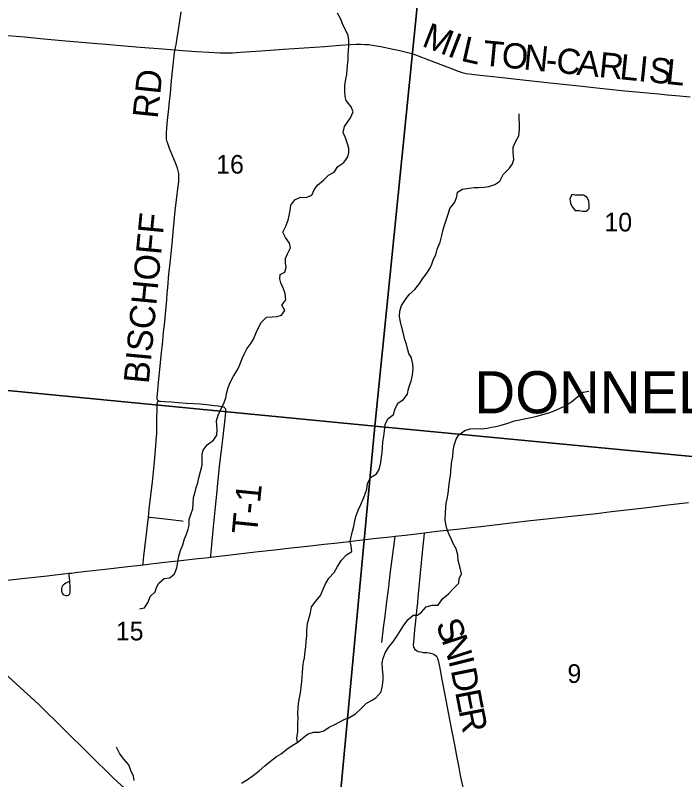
# Model space of a CAD drawing. Extents: x 0 to 1134, y 0 to 440.
# Drawn here: x 837.941 to 839.445, y 361.864 to 363.582 of the extents above; entities that cross this region are included whole.
import ezdxf

# ---------------------------------------------------------------- set-up
doc = ezdxf.new("R2010")
doc.units = 0
for name, color, linetype in [('GM_X_Corporation_Text', 7, 'Continuous'), ('GM_X_County_Road', 7, 'Continuous'), ('GM_X_County_Road_Text', 7, 'Continuous'), ('GM_X_Minor_Lake', 7, 'Continuous'), ('GM_X_Minor_River', 7, 'Continuous'), ('GM_X_Rail_Line', 7, 'Continuous'), ('GM_X_Section', 7, 'Continuous'), ('GM_X_Section_Text', 7, 'Continuous'), ('GM_X_Township_Road', 7, 'Continuous'), ('GM_X_Township_Road_Text', 7, 'Continuous'), ('GM_X_US_Route', 7, 'Continuous')]:
    doc.layers.add(name, color=color, linetype=linetype)

msp = doc.modelspace()

# ---------------------------------------------------------------- linework, layer by layer
at = {"layer": 'GM_X_County_Road'}
for points in [[(837.9247, 363.5373), (837.9618, 363.534), (838.0051, 363.5297), (838.0546, 363.525), (838.1165, 363.5196), (838.1536, 363.5166), (838.169, 363.5153), (838.2216, 363.511), (838.2521, 363.5085), (838.3, 363.5045)], [(838.3, 363.5045), (838.3171, 363.5031), (838.3481, 363.5014), (838.376, 363.4998), (838.4008, 363.4984), (838.4163, 363.498), (838.4288, 363.4983), (838.4474, 363.4993), (838.4938, 363.5027), (838.5434, 363.5061), (838.6364, 363.5124), (838.6705, 363.5152), (838.6952, 363.5171), (838.7076, 363.5176), (838.7169, 363.5175), (838.7261, 363.5171), (838.7353, 363.5164), (838.7475, 363.5147), (838.7626, 363.5119), (838.7899, 363.5063), (838.805, 363.5032), (838.8201, 363.4997), (838.8318, 363.4966), (838.8463, 363.4916), (838.8695, 363.4826), (838.9187, 363.4634), (838.9363, 363.4569), (838.9452, 363.454), (838.9543, 363.4519), (838.9666, 363.4499), (838.9852, 363.4476), (839.0284, 363.443), (839.0747, 363.4378), (839.1427, 363.4304), (839.2076, 363.4237), (839.2477, 363.4195), (839.3033, 363.4136), (839.3521, 363.4086), (839.3867, 363.4055), (839.4052, 363.4038), (839.4248, 363.4019), (839.4571, 363.3989)], [(838.9484, 361.8405), (838.9416, 361.8733), (838.9383, 361.8913), (838.9333, 361.9179), (838.9287, 361.942), (838.9211, 361.9794), (838.9143, 362.0152), (838.909, 362.0427), (838.9, 362.0892), (838.8946, 362.1185), (838.892, 362.1319), (838.8907, 362.1359), (838.8895, 362.1384), (838.8876, 362.1407), (838.8845, 362.1434), (838.8816, 362.1451), (838.8777, 362.1467), (838.8748, 362.1475), (838.8708, 362.1483), (838.8653, 362.149), (838.8583, 362.1495), (838.8522, 362.1504), (838.8472, 362.1516), (838.8439, 362.1526), (838.8404, 362.1549), (838.8376, 362.1589), (838.8362, 362.1629), (838.8358, 362.1671), (838.8362, 362.1737), (838.8369, 362.1805), (838.8379, 362.1906), (838.839, 362.2016), (838.84, 362.2129), (838.8432, 362.2432), (838.8451, 362.2621), (838.8463, 362.2741), (838.8494, 362.305), (838.8539, 362.3514), (838.8568, 362.3824), (838.8595, 362.4102), (838.8603, 362.419)]]:
    msp.add_lwpolyline(points, dxfattribs=at)
at = {"layer": 'GM_X_Minor_Lake'}
for points in [[(839.1913, 363.1794), (839.187, 363.17), (839.1884, 363.1604), (839.1924, 363.1517), (839.1992, 363.1436), (839.2075, 363.1435), (839.2155, 363.1419), (839.2239, 363.1418), (839.2265, 363.1444)], [(839.2265, 363.1444), (839.23, 363.1478), (839.2301, 363.1558), (839.2298, 363.1645), (839.2261, 363.1729), (839.2175, 363.178), (839.2087, 363.1777), (839.1992, 363.1778), (839.1913, 363.1794)]]:
    msp.add_lwpolyline(points, dxfattribs=at)
at = {"layer": 'GM_X_Minor_River'}
for points in [[(838.3573, 362.5567), (838.3609, 362.5707), (838.3612, 362.5947), (838.3632, 362.6049), (838.3724, 362.6169), (838.3866, 362.627), (838.3936, 362.6383), (838.3945, 362.6512), (838.3939, 362.6607), (838.3932, 362.6706), (838.3968, 362.6831), (838.4039, 362.6986), (838.4093, 362.7095), (838.414, 362.7224), (838.4165, 362.7341), (838.4193, 362.7459), (838.424, 362.7568), (838.4313, 362.7712), (838.4403, 362.7855), (838.4457, 362.7965), (838.4505, 362.8105), (838.4551, 362.8203), (838.461, 362.8328), (838.4703, 362.8448), (838.4765, 362.8546), (838.4815, 362.8667), (838.487, 362.8788), (838.4933, 362.8916), (838.5052, 362.9036), (838.5181, 362.9043), (838.5295, 362.9056), (838.5394, 362.9082), (838.5464, 362.9187), (838.5401, 362.931), (838.5486, 362.943), (838.5476, 362.9571), (838.544, 362.9674), (838.5377, 362.9808), (838.5351, 362.9903), (838.536, 362.9998), (838.5463, 363.0046), (838.5499, 363.0159), (838.5481, 363.0258), (838.5482, 363.0357), (838.5526, 363.0463), (838.5592, 363.0595), (838.557, 363.0698), (838.5481, 363.0825), (838.5422, 363.0951), (838.5488, 363.1087), (838.5539, 363.1219), (838.5567, 363.1321), (838.5583, 363.1439), (838.5604, 363.1556), (838.5689, 363.1677), (838.5819, 363.1736), (838.5944, 363.1731), (838.6074, 363.1779), (838.6129, 363.1904), (838.6198, 363.2005), (838.6337, 363.2118), (838.6444, 363.2227), (838.6574, 363.2297), (838.6659, 363.2426), (838.679, 363.2515), (838.6879, 363.2643), (838.6903, 363.2742), (838.6904, 363.2837), (838.6875, 363.2936), (838.6827, 363.3073), (838.6779, 363.3192), (838.6804, 363.3321), (838.6873, 363.3419), (838.6939, 363.3517), (838.7002, 363.3653), (838.6954, 363.3767), (838.6845, 363.3905), (838.6824, 363.4001), (838.6814, 363.4122), (838.6815, 363.4244), (838.6836, 363.4388), (838.6857, 363.4491), (838.6869, 363.4597), (838.6878, 363.4699), (838.6891, 363.4828), (838.6893, 363.4931), (838.6898, 363.503), (838.6907, 363.5132), (838.6901, 363.5265), (838.6891, 363.5368), (838.6831, 363.5494), (838.6776, 363.5597), (838.6721, 363.5735), (838.6646, 363.5869)], [(838.9174, 363.1477), (838.9282, 363.162), (838.9333, 363.1752), (838.9346, 363.1851), (838.946, 363.1914), (838.9609, 363.1939), (838.9719, 363.1953), (838.9822, 363.1955), (838.9947, 363.1961), (839.005, 363.1979), (839.0187, 363.2019), (839.0294, 363.2094), (839.0372, 363.2245), (839.0511, 363.2384), (839.0584, 363.2486), (839.0612, 363.2584), (839.0595, 363.2729), (839.0593, 363.2862), (839.0655, 363.2998), (839.0721, 363.3115), (839.0735, 363.3256), (839.0736, 363.3377), (839.0734, 363.351), (839.0732, 363.3609)], [(838.5748, 361.9474), (838.5736, 361.9577), (838.576, 361.9709), (838.5762, 361.9808), (838.5759, 361.9914), (838.5764, 362.0009), (838.5762, 362.0135), (838.5767, 362.0256), (838.5776, 362.0355), (838.5793, 362.0476), (838.5817, 362.059), (838.5837, 362.0711), (838.585, 362.0847), (838.5855, 362.095), (838.586, 362.1045), (838.5873, 362.1162), (838.5886, 362.1284), (838.5906, 362.1382), (838.5923, 362.1518), (838.594, 362.1628), (838.5949, 362.1746), (838.5958, 362.1879), (838.5963, 362.1996), (838.5977, 362.2148), (838.604, 362.239), (838.6069, 362.2527), (838.6161, 362.2651), (838.6265, 362.2779), (838.6328, 362.2922), (838.6379, 362.304), (838.6456, 362.3168), (838.6576, 362.3299), (838.6653, 362.3431), (838.6743, 362.3578), (838.6854, 362.3695), (838.6973, 362.3769), (838.6959, 362.3899), (838.6938, 362.3994), (838.6958, 362.41), (838.699, 362.4229), (838.7014, 362.4342), (838.7042, 362.4456), (838.7062, 362.4558), (838.7117, 362.4698), (838.7176, 362.4823), (838.7227, 362.4947), (838.7266, 362.5046), (838.7306, 362.517), (838.7322, 362.5299), (838.7392, 362.5431), (838.7526, 362.5517), (838.7588, 362.5615), (838.7625, 362.577), (838.7641, 362.5896), (838.7654, 362.5998), (838.7659, 362.6104), (838.7668, 362.623), (838.7693, 362.6366), (838.7702, 362.6484), (838.7719, 362.6624), (838.7777, 362.6749), (838.7904, 362.6846), (838.7944, 362.6982), (838.8013, 362.711), (838.8128, 362.7181), (838.8221, 362.7305), (838.8237, 362.74), (838.8269, 362.7502), (838.8301, 362.7601), (838.8333, 362.7737), (838.8346, 362.7877), (838.8343, 362.7984), (838.8315, 362.8125), (838.8255, 362.8224), (838.8219, 362.8331), (838.8197, 362.843), (838.816, 362.8529), (838.8132, 362.8666), (838.8092, 362.8807), (838.8063, 362.8933), (838.8045, 362.9051), (838.8047, 362.9176), (838.8086, 362.9301), (838.8176, 362.9437), (838.8257, 362.9546), (838.8387, 362.9658), (838.8499, 362.9802), (838.8557, 362.99), (838.8638, 363.0001), (838.8712, 363.0111), (838.8759, 363.0209), (838.881, 363.0341), (838.8857, 363.0439), (838.8892, 363.0564), (838.8959, 363.0727), (838.8995, 363.0871), (838.9015, 363.0977), (838.9047, 363.1087), (838.9099, 363.1242), (838.9142, 363.1378), (838.9174, 363.1477)], [(839.0454, 362.6649), (839.0626, 362.6704), (839.0748, 362.6729), (839.0843, 362.6754), (839.0999, 362.6779), (839.1129, 362.6812), (839.1266, 362.6848), (839.1399, 362.6888), (839.1517, 362.6929), (839.164, 362.6984), (839.1777, 362.7055), (839.1915, 362.7141), (839.2046, 362.7257), (839.2172, 362.7354), (839.2294, 362.7375)], [(838.4493, 361.8562), (838.4627, 361.8644), (838.4753, 361.873), (838.4887, 361.8835), (838.5018, 361.8951), (838.5141, 361.9056), (838.5279, 361.9164), (838.5386, 361.9224), (838.5509, 361.9325), (838.5635, 361.9407), (838.5761, 361.9481), (838.5861, 361.9571), (838.5992, 361.9669), (838.6114, 361.9709), (838.6243, 361.9704), (838.6346, 361.9737), (838.6464, 361.9819), (838.6587, 361.9878), (838.669, 361.993), (838.6812, 361.9997), (838.6908, 362.003), (838.7053, 362.0123), (838.718, 362.0243), (838.7303, 362.0363), (838.741, 362.0419), (838.7513, 362.0482), (838.7629, 362.0614), (838.7661, 362.0754), (838.7674, 362.089), (838.7672, 362.0989), (838.7658, 362.1126), (838.7656, 362.1267), (838.7672, 362.1369), (838.7731, 362.1505), (838.7813, 362.1633), (838.7894, 362.1731), (838.799, 362.187), (838.8068, 362.1995), (838.8141, 362.2111), (838.8238, 362.2243), (838.8346, 362.2341), (838.8444, 362.2339), (838.854, 362.2403), (838.8644, 362.2527), (838.8774, 362.2563), (838.891, 362.2562), (838.9011, 362.2705), (838.9142, 362.2821), (838.9265, 362.2945), (838.9372, 362.3054), (838.9385, 362.3152), (838.9432, 362.327), (838.94, 362.3433), (838.9364, 362.357), (838.9354, 362.3696), (838.9314, 362.3829), (838.9258, 362.3936), (838.9214, 362.4039), (838.9154, 362.4165), (838.9107, 362.4283), (838.9081, 362.4383), (838.9067, 362.4485), (838.9077, 362.4629), (838.9082, 362.4755), (838.9091, 362.4857), (838.9111, 362.4952), (838.9135, 362.5077), (838.9152, 362.5213), (838.9165, 362.5346), (838.9186, 362.5471), (838.9195, 362.5566), (838.9204, 362.5668), (838.922, 362.5801), (838.9237, 362.5903), (838.925, 362.6029), (838.927, 362.6161), (838.9314, 362.6298), (838.9376, 362.6396), (838.951, 362.6493), (838.9628, 362.6526), (838.9761, 362.6535), (838.9894, 362.6526), (839.0012, 362.654), (839.0107, 362.6566), (839.0203, 362.6583), (839.0324, 362.6609), (839.0454, 362.6649)], [(838.2201, 362.2481), (838.2315, 362.2506), (838.2397, 362.2631), (838.2444, 362.2759), (838.2551, 362.2864), (838.2583, 362.2962), (838.2637, 362.3061), (838.2753, 362.3162), (838.2886, 362.3175), (838.2989, 362.3265), (838.3037, 362.3401), (838.3065, 362.3538), (838.3086, 362.3663), (838.3125, 362.3795), (838.3172, 362.3916), (838.3216, 362.4052), (838.3255, 362.4158), (838.3294, 362.4268), (838.3315, 362.4363), (838.3316, 362.4492), (838.3363, 362.4624), (838.3399, 362.4726), (838.3408, 362.4859), (838.3417, 362.498), (838.3449, 362.5113), (838.3477, 362.5211), (838.3509, 362.531), (838.3533, 362.5423), (838.3573, 362.5567)], [(838.2081, 361.8621), (838.2067, 361.872), (838.2004, 361.8846), (838.196, 361.8972), (838.1855, 361.9094), (838.1758, 361.9221), (838.1703, 361.9343), (838.1687, 361.937)]]:
    msp.add_lwpolyline(points, dxfattribs=at)
at = {"layer": 'GM_X_Rail_Line'}
msp.add_lwpolyline([(838.4388, 361.6154), (838.1628, 361.8666), (837.9937, 362.033), (837.8906, 362.127), (837.8006, 362.2035), (837.7119, 362.2673), (837.6839, 362.2816), (837.6427, 362.2925), (837.6147, 362.3067), (837.5459, 362.3458), (837.1821, 362.5527), (836.5032, 362.924), (835.9418, 363.2374), (835.7904, 363.3266)], dxfattribs=at)
at = {"layer": 'GM_X_Section'}
for points in [[(837.8523, 363.7821), (838.8532, 363.692), (838.749, 362.6588), (837.7459, 362.7561)], [(838.8532, 363.692), (839.845, 363.6002), (839.7438, 362.5638), (838.749, 362.6588)], [(837.7459, 362.7561), (838.749, 362.6588), (838.6563, 361.665), (837.6483, 361.7613)], [(838.749, 362.6588), (839.7438, 362.5638), (839.6405, 361.5684), (838.6563, 361.665)]]:
    msp.add_lwpolyline(points, close=True, dxfattribs=at)
at = {"layer": 'GM_X_Township_Road'}
for points in [[(838.3, 363.5045), (838.3012, 363.5099), (838.3023, 363.516), (838.3047, 363.5313), (838.3075, 363.5497), (838.3135, 363.5903)], [(838.2623, 362.7155), (838.2614, 362.7165), (838.2607, 362.7176), (838.2603, 362.719), (838.2601, 362.7203), (838.2602, 362.7233), (838.2613, 362.7387), (838.263, 362.7572), (838.2699, 362.8239), (838.2725, 362.8497), (838.2744, 362.871), (838.2761, 362.8868), (838.2776, 362.9022), (838.2798, 362.9269), (838.2813, 362.9424), (838.2827, 362.9578), (838.2838, 362.9701), (838.2856, 362.9913), (838.2872, 363.0073), (838.2882, 363.0182), (838.2897, 363.0317), (838.2912, 363.0472), (838.2935, 363.0688), (838.2967, 363.1029), (838.3004, 363.143), (838.3031, 363.1677), (838.3047, 363.18), (838.3062, 363.1923), (838.3082, 363.2077), (838.3088, 363.2171), (838.3088, 363.2234), (838.3085, 363.2265), (838.3081, 363.2297), (838.3073, 363.2328), (838.3055, 363.2388), (838.301, 363.2505), (838.2874, 363.2828), (838.2843, 363.2916), (838.2823, 363.2977), (838.281, 363.3037), (838.2805, 363.3092), (838.2805, 363.3192), (838.2813, 363.3278), (838.2823, 363.3388), (838.2838, 363.353), (838.2862, 363.373), (838.2878, 363.3893), (838.2895, 363.4066), (838.2924, 363.436), (838.295, 363.4639), (838.2981, 363.4916), (838.2998, 363.5038), (838.3, 363.5045)], [(838.2402, 362.4544), (838.2422, 362.472), (838.2491, 362.5339), (838.2529, 362.571), (838.2562, 362.6051), (838.258, 362.6267), (838.2588, 362.6423), (838.2593, 362.6733), (838.2597, 362.7013), (838.2599, 362.7084), (838.2608, 362.712), (838.2623, 362.7155)], [(838.3801, 362.3643), (838.3804, 362.3688), (838.3816, 362.3834), (838.3856, 362.4249), (838.3899, 362.47), (838.3947, 362.5133), (838.3965, 362.5306), (838.4009, 362.5749), (838.4056, 362.6161), (838.4116, 362.6688), (838.4124, 362.6755), (838.4138, 362.6903), (838.4141, 362.6938), (838.414, 362.6954), (838.4138, 362.6969), (838.413, 362.6983), (838.4122, 362.6995), (838.4109, 362.7005), (838.4091, 362.7015), (838.4046, 362.7025), (838.3966, 362.7037), (838.3877, 362.7048), (838.3716, 362.7063), (838.3568, 362.7078), (838.3258, 362.71), (838.3073, 362.7114), (838.2923, 362.7124), (838.2768, 362.7136), (838.2674, 362.7139), (838.2659, 362.7141), (838.2646, 362.7144), (838.2623, 362.7155)], [(838.2282, 362.3471), (838.2287, 362.3516), (838.2302, 362.3668), (838.2345, 362.404), (838.2402, 362.4544)], [(838.2402, 362.4544), (838.2445, 362.4539), (838.2905, 362.4489), (838.315, 362.4457), (838.318, 362.4453)], [(838.7643, 362.1721), (838.7685, 362.2057), (838.7718, 362.2314), (838.776, 362.2644), (838.78, 362.2978), (838.7836, 362.3258), (838.7879, 362.3594), (838.7921, 362.3932), (838.7938, 362.4055), (838.7945, 362.4113)], [(838.0629, 362.3092), (838.0576, 362.3071), (838.0544, 362.3055), (838.0514, 362.3037), (838.0493, 362.3019), (838.0473, 362.2995), (838.0459, 362.2966), (838.0453, 362.2939), (838.0449, 362.2909), (838.045, 362.2879), (838.0458, 362.2852), (838.0467, 362.283), (838.048, 362.2813), (838.0499, 362.2798), (838.0525, 362.2785), (838.0548, 362.2781), (838.0578, 362.278), (838.0607, 362.2791), (838.0629, 362.2811), (838.0642, 362.2839), (838.0645, 362.2869), (838.0646, 362.2932), (838.0644, 362.2958), (838.0637, 362.3109), (838.0633, 362.3169), (838.0624, 362.3235), (838.0618, 362.3279)]]:
    msp.add_lwpolyline(points, dxfattribs=at)
at = {"layer": 'GM_X_US_Route'}
msp.add_lwpolyline([(837.9229, 362.3123), (837.963, 362.317), (838.0124, 362.3226), (838.0618, 362.3279), (838.0673, 362.3286), (838.0759, 362.3296), (838.0944, 362.3318), (838.15, 362.3383), (838.1871, 362.3424), (838.2282, 362.3471), (838.2334, 362.3477), (838.2705, 362.3519), (838.3199, 362.3578), (838.3446, 362.3603), (838.3755, 362.3638), (838.3801, 362.3643), (838.4249, 362.3696), (838.4805, 362.3759), (838.5237, 362.3809), (838.5608, 362.3851), (838.5979, 362.3893), (838.6349, 362.3933), (838.6659, 362.3967), (838.6967, 362.4004), (838.7214, 362.4032), (838.7461, 362.406), (838.7832, 362.4101), (838.7945, 362.4113), (838.8172, 362.4136), (838.8481, 362.4176), (838.8603, 362.419), (838.8882, 362.4223), (838.9253, 362.4264), (838.9407, 362.4281), (838.9654, 362.4309), (838.987, 362.4335), (839.0117, 362.4364), (839.0426, 362.4397), (839.092, 362.4456), (839.1415, 362.4511), (839.1971, 362.4574), (839.2465, 362.4627), (839.2805, 362.4665), (839.3207, 362.4711), (839.3546, 362.475), (839.4071, 362.4815), (839.4534, 362.487)], dxfattribs=at)

# ---------------------------------------------------------------- texts
at = {"layer": 'GM_X_Corporation_Text'}
msp.add_text('DONNELSVILLE', height=0.094697, rotation=0, dxfattribs=at).set_placement((838.9727, 362.6876))
at = {"layer": 'GM_X_County_Road_Text'}
for s, rotation, p in [('M', 338.7844, (838.8521, 363.514)), ('I', 338.8134, (838.9096, 363.4917)), ('L', 347.2221, (838.9401, 363.4806)), ('T', 354.6336, (838.9895, 363.4699)), ('O', 354.1944, (839.0317, 363.4659)), ('N', 354.1944, (839.0814, 363.4609)), ('C', 354.1943, (839.1544, 363.4535)), ('A', 354.1944, (839.2008, 363.4487)), ('R', 354.1972, (839.2505, 363.4437)), ('L', 354.1918, (839.297, 363.439)), ('-', 354.1951, (839.1311, 363.4558)), ('I', 354.1951, (839.3392, 363.4347)), ('S', 354.1934, (839.3625, 363.4323)), ('L', 354.194, (839.4006, 363.4284)), ('S', 291.0126, (838.8849, 362.2137)), ('N', 288.0289, (838.8984, 362.1787)), ('I', 284.1148, (838.9136, 362.1321)), ('D', 281.3746, (838.9191, 362.1102)), ('E', 280.9826, (838.9289, 362.0613)), ('R', 280.9797, (838.937, 362.0195))]:
    msp.add_text(s, height=0.0568, rotation=rotation, dxfattribs=at).set_placement(p)
at = {"layer": 'GM_X_Section_Text'}
for s, height, p in [('16', 0.04186, (838.3924, 363.2265)), ('10', 0.04186, (839.2645, 363.0965)), ('15', 0.04186, (838.167, 362.1771)), ('9', 0.0419, (839.1815, 362.0815))]:
    msp.add_text(s, height=height, rotation=0, dxfattribs=at).set_placement(p)
at = {"layer": 'GM_X_Township_Road_Text'}
for s, rotation, p in [('RD', 84.0934, (838.261, 363.3488)), ('BISCHOFF', 84.5721, (838.241, 362.7527)), ('T-1', 84.2879, (838.4839, 362.4135))]:
    msp.add_text(s, height=0.05682, rotation=rotation, dxfattribs=at).set_placement(p)

doc.saveas('drawing.dxf')
